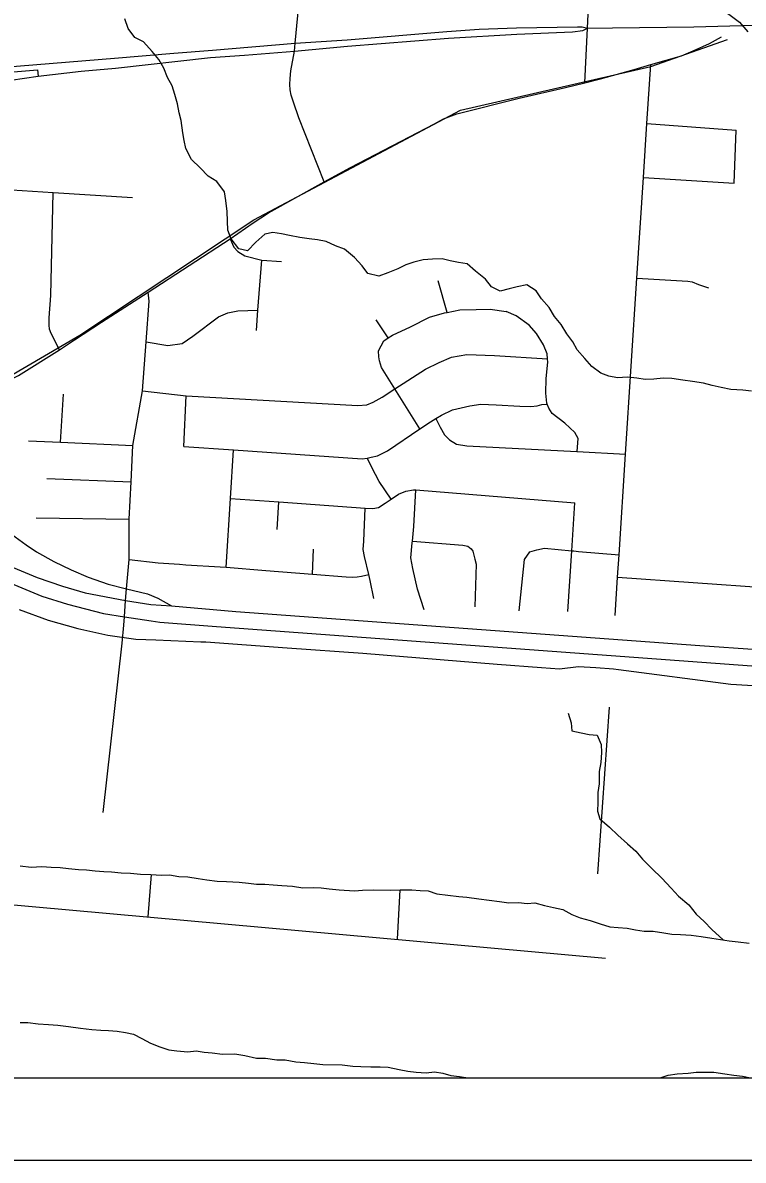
# Model space of a CAD drawing. Extents: x 208586767.6 to 208586821.4, y -134301046.9 to -134301022.9.
# Drawn here: x 208586778.916 to 208586779.791, y -134301030.941 to -134301029.559 of the extents above; entities that cross this region are included whole.
import ezdxf

# ---------------------------------------------------------------- set-up
doc = ezdxf.new("R2010")
doc.units = 0
for name, color, linetype in [('GM_X_City_Street', 7, 'Continuous'), ('GM_X_Corporation', 7, 'Continuous'), ('GM_X_County_Road', 7, 'Continuous'), ('GM_X_Interchange_Ramps', 7, 'Continuous'), ('GM_X_Interstate_Route', 7, 'Continuous'), ('GM_X_Major_River', 7, 'Continuous'), ('GM_X_Minor_River', 7, 'Continuous'), ('GM_X_Rail_Line', 7, 'Continuous'), ('GM_X_US_Route', 7, 'Continuous'), ('SH_Data', 7, 'Continuous')]:
    doc.layers.add(name, color=color, linetype=linetype)

msp = doc.modelspace()

# ---------------------------------------------------------------- linework, layer by layer
at = {"layer": 'GM_X_City_Street'}
for p, q in [((208586779.6737, -134301029.6818), (208586779.782, -134301029.6897)), ((208586779.7797, -134301029.7542), (208586779.782, -134301029.6897)), ((208586779.6695, -134301029.7474), (208586779.7797, -134301029.7542)), ((208586779.4311, -134301029.9111), (208586779.4201, -134301029.8729)), ((208586779.3596, -134301029.9422), (208586779.345, -134301029.9202)), ((208586778.9618, -134301030.0688), (208586778.9655, -134301030.0105)), ((208586779.1117, -134301030.0741), (208586779.1144, -134301030.0124)), ((208586779.5892, -134301030.0801), (208586779.6478, -134301030.0831)), ((208586778.9451, -134301030.113), (208586779.0475, -134301030.117)), ((208586779.2247, -134301030.1746), (208586779.2269, -134301030.1413)), ((208586778.9322, -134301030.1605), (208586779.0452, -134301030.1624)), ((208586779.2677, -134301030.229), (208586779.269, -134301030.1985)), ((208586779.5907, -134301030.2013), (208586779.6399, -134301030.2057)), ((208586779.6381, -134301030.2327), (208586779.9283, -134301030.2533)), ((208586779.0367, -134301030.313), (208586779.0387, -134301030.2908)), ((208586779.0134, -134301030.5186), (208586779.0367, -134301030.313)), ((208586779.6143, -134301030.593), (208586779.6284, -134301030.3906))]:
    msp.add_line(p, q, dxfattribs=at)
for points in [[(208586779.5983, -134301029.6324), (208586779.6017, -134301029.566), (208586779.6087, -134301029.4147), (208586779.611, -134301029.3992), (208586779.6155, -134301029.3835), (208586779.6233, -134301029.3684), (208586779.6409, -134301029.3365), (208586779.6518, -134301029.3126), (208586779.6585, -134301029.2927)], [(208586779.2457, -134301029.5941), (208586779.2466, -134301029.5841), (208586779.2518, -134301029.5292)], [(208586779.2817, -134301029.7525), (208586779.3138, -134301029.7352), (208586779.4159, -134301029.682), (208586779.4266, -134301029.6761), (208586779.443, -134301029.6699), (208586779.5187, -134301029.6511), (208586779.5749, -134301029.638), (208586779.5983, -134301029.6324), (208586779.6175, -134301029.6277), (208586779.6584, -134301029.6162), (208586779.6783, -134301029.6103), (208586779.7159, -134301029.5995), (208586779.73, -134301029.5934), (208586779.7497, -134301029.5845), (208586779.7643, -134301029.5764)], [(208586779.2817, -134301029.7525), (208586779.251, -134301029.6749), (208586779.2446, -134301029.6558), (208586779.242, -134301029.6474), (208586779.2405, -134301029.641), (208586779.24, -134301029.6345), (208586779.2404, -134301029.6271), (208586779.2414, -134301029.6178), (208586779.2457, -134301029.5941)], [(208586779.635, -134301030.2793), (208586779.6381, -134301030.2327), (208586779.6399, -134301030.2057), (208586779.6478, -134301030.0831), (208586779.6616, -134301029.8694), (208586779.6695, -134301029.7474), (208586779.6737, -134301029.6818), (208586779.6783, -134301029.6103)], [(208586778.7518, -134301029.7526), (208586778.9527, -134301029.7655), (208586779.0492, -134301029.7717)], [(208586778.9607, -134301029.9565), (208586778.9506, -134301029.9368), (208586778.9486, -134301029.9314), (208586778.948, -134301029.9268), (208586778.9482, -134301029.9177), (208586778.95, -134301029.8906), (208586778.9527, -134301029.7655)], [(208586779.1679, -134301029.8217), (208586779.1722, -134301029.8321), (208586779.1771, -134301029.837), (208586779.1857, -134301029.8424), (208586779.2063, -134301029.8479), (208586779.23, -134301029.8495)], [(208586779.1997, -134301029.9333), (208586779.2013, -134301029.9086), (208586779.2063, -134301029.8479)], [(208586779.6616, -134301029.8694), (208586779.7235, -134301029.8732), (208586779.7287, -134301029.874), (208586779.7363, -134301029.8772), (208586779.7487, -134301029.8812)], [(208586779.043, -134301030.2334), (208586779.045, -134301030.2112), (208586779.0452, -134301030.1624), (208586779.0475, -134301030.117), (208586779.0497, -134301030.0727), (208586779.0613, -134301030.0065), (208586779.0659, -134301029.947), (208586779.0696, -134301029.8976), (208586779.0681, -134301029.8867)], [(208586779.0659, -134301029.947), (208586779.0922, -134301029.9515), (208586779.1093, -134301029.9488), (208586779.1224, -134301029.9399), (208586779.1534, -134301029.9165), (208586779.1649, -134301029.9118), (208586779.1771, -134301029.9094), (208586779.2013, -134301029.9086)], [(208586779.3478, -134301029.9578), (208586779.3544, -134301029.9458), (208586779.3596, -134301029.9422), (208586779.3648, -134301029.9387), (208586779.3865, -134301029.9285), (208586779.4098, -134301029.9171), (208586779.4281, -134301029.9117), (208586779.4311, -134301029.9111), (208586779.4467, -134301029.9079), (208586779.4664, -134301029.9078), (208586779.4835, -134301029.9074), (208586779.5028, -134301029.91)], [(208586779.5892, -134301030.0801), (208586779.5902, -134301030.0644), (208586779.5862, -134301030.0571), (208586779.5742, -134301030.0455), (208586779.5589, -134301030.0339), (208586779.5545, -134301030.0274), (208586779.5528, -134301030.0225), (208586779.5523, -134301030.0212), (208586779.551, -134301030.0091), (208586779.5513, -134301029.9913), (208586779.5536, -134301029.9716), (208586779.5532, -134301029.9676), (208586779.5526, -134301029.9613), (208586779.5483, -134301029.9506), (208586779.5398, -134301029.9368), (208586779.5309, -134301029.9268), (208586779.5148, -134301029.9155), (208586779.5028, -134301029.91)], [(208586779.0613, -134301030.0065), (208586779.1144, -134301030.0124), (208586779.3228, -134301030.0242), (208586779.3338, -134301030.0232), (208586779.3414, -134301030.0203), (208586779.3521, -134301030.014), (208586779.3678, -134301030.004), (208586779.405, -134301029.98), (208586779.4214, -134301029.972), (208586779.4366, -134301029.9654), (208586779.4549, -134301029.9623), (208586779.4886, -134301029.9636), (208586779.5532, -134301029.9676)], [(208586779.3981, -134301030.0527), (208586779.3678, -134301030.004), (208586779.3516, -134301029.978), (208586779.3501, -134301029.9739), (208586779.349, -134301029.9699), (208586779.3482, -134301029.965), (208586779.3478, -134301029.9578)], [(208586779.1117, -134301030.0741), (208586779.1716, -134301030.0782), (208586779.3281, -134301030.0891), (208586779.334, -134301030.088), (208586779.3391, -134301030.087), (208586779.3467, -134301030.0853), (208586779.3589, -134301030.0794), (208586779.3981, -134301030.0527), (208586779.411, -134301030.0439), (208586779.4174, -134301030.04), (208586779.4244, -134301030.0358), (208586779.4378, -134301030.0295), (208586779.4587, -134301030.0246), (208586779.472, -134301030.0225), (208586779.4906, -134301030.0232), (208586779.5193, -134301030.0252), (208586779.5326, -134301030.0255), (208586779.5405, -134301030.0245), (208586779.5462, -134301030.023), (208586779.5528, -134301030.0225)], [(208586779.4174, -134301030.04), (208586779.4227, -134301030.0505), (208586779.4278, -134301030.0597), (208586779.4341, -134301030.0659), (208586779.4424, -134301030.071), (208586779.4552, -134301030.0731), (208586779.5885, -134301030.08), (208586779.5892, -134301030.0801)], [(208586778.9228, -134301030.067), (208586778.9618, -134301030.0688), (208586779.0497, -134301030.0727)], [(208586779.163, -134301030.2207), (208586779.168, -134301030.1372), (208586779.1716, -134301030.0782)], [(208586779.3631, -134301030.138), (208586779.3488, -134301030.1164), (208586779.3444, -134301030.108), (208586779.334, -134301030.088)], [(208586779.168, -134301030.1372), (208586779.2269, -134301030.1413), (208586779.3317, -134301030.1487), (208586779.341, -134301030.1493), (208586779.3479, -134301030.1479), (208586779.3559, -134301030.1427), (208586779.3631, -134301030.138), (208586779.372, -134301030.132), (208586779.3812, -134301030.1284), (208586779.3903, -134301030.1266), (208586779.393, -134301030.1268), (208586779.5862, -134301030.1425)], [(208586779.4033, -134301030.2722), (208586779.395, -134301030.2474), (208586779.3897, -134301030.2222), (208586779.3873, -134301030.2093), (208586779.3888, -134301030.1911), (208586779.389, -134301030.1891), (208586779.3906, -134301030.171), (208586779.393, -134301030.1268)], [(208586779.3421, -134301030.2586), (208586779.3376, -134301030.2369), (208586779.3362, -134301030.2293), (208586779.3309, -134301030.2076), (208586779.3292, -134301030.1992), (208586779.3301, -134301030.189), (208586779.3317, -134301030.1487)], [(208586779.5778, -134301030.2744), (208586779.5825, -134301030.2006), (208586779.5862, -134301030.1425)], [(208586779.389, -134301030.1891), (208586779.4501, -134301030.1937), (208586779.4565, -134301030.1949), (208586779.4602, -134301030.1984), (208586779.4624, -134301030.2011), (208586779.4649, -134301030.2106), (208586779.4663, -134301030.2167), (208586779.465, -134301030.2687)], [(208586779.5187, -134301030.2734), (208586779.5251, -134301030.2113), (208586779.5317, -134301030.2019), (208586779.5401, -134301030.1994), (208586779.5492, -134301030.1976), (208586779.5825, -134301030.2006), (208586779.5849, -134301030.2008), (208586779.5907, -134301030.2013)], [(208586779.045, -134301030.2112), (208586779.0804, -134301030.2154), (208586779.1062, -134301030.217), (208586779.1139, -134301030.2175)], [(208586779.1139, -134301030.2175), (208586779.1557, -134301030.2201), (208586779.163, -134301030.2207), (208586779.2109, -134301030.2245), (208586779.2677, -134301030.229), (208586779.3085, -134301030.2322), (208586779.3161, -134301030.2327), (208586779.3221, -134301030.2321), (208586779.3271, -134301030.2314), (208586779.3362, -134301030.2293)], [(208586779.0387, -134301030.2908), (208586779.0395, -134301030.2808), (208586779.0408, -134301030.2611), (208586779.0417, -134301030.2468), (208586779.043, -134301030.2334)]]:
    msp.add_lwpolyline(points, dxfattribs=at)
at = {"layer": 'GM_X_Corporation'}
for points in [[(208586778.0283, -134301026.8722), (208586778.0283, -134301030.8407), (208586780.4561, -134301030.8407), (208586780.4623, -134301030.7323), (208586780.4715, -134301030.5643), (208586780.4725, -134301030.5433), (208586780.4748, -134301030.4946), (208586780.4784, -134301030.4395), (208586780.4816, -134301030.4109), (208586780.4965, -134301030.208), (208586780.5101, -134301029.9372), (208586780.5267, -134301029.6051), (208586780.5443, -134301029.3187), (208586780.5474, -134301029.28), (208586780.5502, -134301029.2296), (208586780.5557, -134301029.1319), (208586780.5628, -134301029.0521), (208586780.5678, -134301028.9812), (208586780.5723, -134301028.915), (208586780.5786, -134301028.8139), (208586780.6058, -134301028.4074)], [(208586778.9116, -134301030.2721), (208586778.9468, -134301030.2848), (208586778.9828, -134301030.2951), (208586779.0194, -134301030.303), (208586779.0533, -134301030.3078), (208586779.0776, -134301030.3087), (208586779.1321, -134301030.3111), (208586779.1382, -134301030.3113), (208586779.237, -134301030.3184), (208586779.3288, -134301030.325), (208586779.492, -134301030.3382), (208586779.5457, -134301030.3422), (208586779.5675, -134301030.3438), (208586779.5908, -134301030.341), (208586779.6116, -134301030.3425), (208586779.6332, -134301030.344), (208586779.6393, -134301030.3446), (208586779.7755, -134301030.3625), (208586779.8907, -134301030.3695)]]:
    msp.add_lwpolyline(points, dxfattribs=at)
at = {"layer": 'GM_X_County_Road'}
msp.add_lwpolyline([(208586778.851, -134301030.0187), (208586778.9107, -134301029.9878), (208586778.9607, -134301029.9565), (208586778.9786, -134301029.9443), (208586779.0117, -134301029.9229), (208586779.0681, -134301029.8867), (208586779.1679, -134301029.8217), (208586779.1957, -134301029.8022), (208586779.2144, -134301029.7901), (208586779.2817, -134301029.7525)], dxfattribs=at)
at = {"layer": 'GM_X_Interchange_Ramps'}
msp.add_lwpolyline([(208586778.702, -134301029.6665), (208586778.7262, -134301029.6551), (208586778.7578, -134301029.6438), (208586778.791, -134301029.6344), (208586778.8105, -134301029.6305), (208586778.8298, -134301029.6269), (208586778.8546, -134301029.6228), (208586778.8831, -134301029.6208), (208586778.9094, -134301029.6186), (208586778.9338, -134301029.6164), (208586778.9348, -134301029.6241)], dxfattribs=at)
at = {"layer": 'GM_X_Interstate_Route'}
for points in [[(208586778.7601, -134301030.0451), (208586778.774, -134301030.0575), (208586778.7946, -134301030.0789), (208586778.8576, -134301030.1429), (208586778.8824, -134301030.1651), (208586778.9067, -134301030.1837), (208586778.9199, -134301030.1934), (208586778.9327, -134301030.2019), (208586778.9536, -134301030.2137), (208586778.9747, -134301030.2236), (208586778.9955, -134301030.2327), (208586779.0198, -134301030.241), (208586779.0417, -134301030.2468), (208586779.0674, -134301030.253), (208586779.08, -134301030.2581), (208586779.0965, -134301030.2675)], [(208586778.7324, -134301030.0967), (208586778.7416, -134301030.1072), (208586778.7674, -134301030.1314), (208586778.7911, -134301030.152), (208586778.8169, -134301030.1717), (208586778.8414, -134301030.1872), (208586778.8661, -134301030.2023), (208586778.8993, -134301030.2189), (208586778.9334, -134301030.2332), (208586778.964, -134301030.2437), (208586778.9916, -134301030.2515), (208586779.0408, -134301030.2611), (208586779.0715, -134301030.266), (208586779.0965, -134301030.2675)], [(208586778.7712, -134301030.1586), (208586778.7726, -134301030.1599), (208586778.7801, -134301030.1667), (208586778.8006, -134301030.1813), (208586778.8222, -134301030.1961), (208586778.8512, -134301030.2154), (208586778.8955, -134301030.2374), (208586778.9391, -134301030.2556), (208586778.9703, -134301030.2654), (208586779.0139, -134301030.2768), (208586779.0395, -134301030.2808), (208586779.0719, -134301030.2857)], [(208586779.0965, -134301030.2675), (208586779.1748, -134301030.2745), (208586779.738, -134301030.3156), (208586779.8078, -134301030.3206), (208586779.8468, -134301030.3237), (208586779.8845, -134301030.3292), (208586779.9277, -134301030.337), (208586779.9718, -134301030.3482), (208586780.0194, -134301030.3638), (208586780.0692, -134301030.3835), (208586780.0953, -134301030.3935)], [(208586779.0719, -134301030.2857), (208586779.0823, -134301030.2873), (208586779.1512, -134301030.2926), (208586779.812, -134301030.3411), (208586779.8679, -134301030.347), (208586779.9142, -134301030.3549), (208586779.9609, -134301030.3663), (208586780.0155, -134301030.3841), (208586780.0536, -134301030.3991)]]:
    msp.add_lwpolyline(points, dxfattribs=at)
at = {"layer": 'GM_X_Major_River'}
msp.add_lwpolyline([(208586779.7278, -134301029.4115), (208586779.7205, -134301029.424), (208586779.7163, -134301029.4353), (208586779.7132, -134301029.449), (208586779.712, -134301029.4608), (208586779.7104, -134301029.4737), (208586779.7119, -134301029.4835), (208586779.7141, -134301029.4965), (208586779.717, -134301029.5094), (208586779.7246, -134301029.5212), (208586779.7367, -134301029.5284), (208586779.748, -134301029.5338), (208586779.7605, -134301029.5411), (208586779.773, -134301029.5491), (208586779.7862, -134301029.5587), (208586779.7964, -134301029.5705)], dxfattribs=at)
at = {"layer": 'GM_X_Minor_River'}
for points in [[(208586779.0916, -134301029.6259), (208586779.0871, -134301029.6145), (208586779.0812, -134301029.6042), (208586779.0729, -134301029.5942), (208586779.0624, -134301029.5827), (208586779.0522, -134301029.5773), (208586779.044, -134301029.5662), (208586779.0399, -134301029.5548)], [(208586779.8007, -134301030.0066), (208586779.7901, -134301030.0057), (208586779.7757, -134301030.0048), (208586779.764, -134301030.0024), (208586779.753, -134301030.0001), (208586779.7424, -134301029.9969), (208586779.7292, -134301029.9949), (208586779.7174, -134301029.9933), (208586779.7038, -134301029.9916), (208586779.6936, -134301029.9908), (208586779.6822, -134301029.9922), (208586779.6716, -134301029.9925), (208586779.6614, -134301029.9912), (208586779.65, -134301029.9896), (208586779.6379, -134301029.9906), (208586779.6276, -134301029.9886), (208586779.6178, -134301029.9851), (208586779.6069, -134301029.9767), (208586779.5983, -134301029.9671), (208586779.5889, -134301029.9564), (208586779.5837, -134301029.9468), (208586779.5766, -134301029.9373), (208586779.5698, -134301029.9258), (208586779.5616, -134301029.9162), (208586779.5549, -134301029.9052), (208586779.5459, -134301029.8948), (208586779.5391, -134301029.8849), (208586779.5278, -134301029.8776), (208586779.5164, -134301029.8801), (208586779.5066, -134301029.8827), (208586779.4955, -134301029.8853), (208586779.485, -134301029.8802), (208586779.4779, -134301029.8707), (208586779.4658, -134301029.8611), (208586779.4553, -134301029.8522), (208586779.4451, -134301029.8506), (208586779.4349, -134301029.8486), (208586779.425, -134301029.8462), (208586779.4133, -134301029.8465), (208586779.4019, -134301029.8472), (208586779.3909, -134301029.8501), (208586779.381, -134301029.8534), (208586779.3715, -134301029.8583), (208586779.3593, -134301029.8631), (208586779.3483, -134301029.8672), (208586779.3347, -134301029.864), (208586779.3279, -134301029.8544), (208586779.3189, -134301029.8445), (208586779.3065, -134301029.8345), (208586779.2955, -134301029.8302), (208586779.2842, -134301029.8252), (208586779.2736, -134301029.8232), (208586779.2638, -134301029.822), (208586779.2524, -134301029.8203), (208586779.2399, -134301029.8176), (208586779.2301, -134301029.8156), (208586779.2195, -134301029.8143), (208586779.21, -134301029.8161), (208586779.1989, -134301029.8259), (208586779.1886, -134301029.8364), (208586779.1784, -134301029.8341), (208586779.169, -134301029.8218), (208586779.165, -134301029.8112), (208586779.1647, -134301029.8005), (208586779.164, -134301029.7887), (208586779.1626, -134301029.7754), (208586779.1608, -134301029.7648), (208586779.1515, -134301029.7522), (208586779.1409, -134301029.7456), (208586779.1315, -134301029.7357), (208586779.121, -134301029.7253), (208586779.1139, -134301029.7123), (208586779.1121, -134301029.7024), (208586779.1103, -134301029.6929), (208586779.1082, -134301029.6781), (208586779.106, -134301029.6686), (208586779.1038, -134301029.6579), (208586779.1005, -134301029.6465), (208586779.0972, -134301029.6362), (208586779.0916, -134301029.6259)], [(208586779.5781, -134301030.3979), (208586779.5818, -134301030.4097), (208586779.5824, -134301030.4192), (208586779.5938, -134301030.4216), (208586779.6036, -134301030.4236), (208586779.6135, -134301030.4244), (208586779.6183, -134301030.4358), (208586779.6186, -134301030.4457), (208586779.6177, -134301030.4579), (208586779.6157, -134301030.4685), (208586779.6156, -134301030.4837), (208586779.614, -134301030.4943), (208586779.6143, -134301030.5061), (208586779.6138, -134301030.5167), (208586779.6167, -134301030.5262), (208586779.6284, -134301030.5362), (208586779.6385, -134301030.5458), (208586779.6502, -134301030.5565), (208586779.6603, -134301030.5653), (208586779.6682, -134301030.5753), (208586779.6799, -134301030.5864), (208586779.6919, -134301030.5983), (208586779.7031, -134301030.6102), (208586779.7121, -134301030.6201), (208586779.7246, -134301030.6305), (208586779.7335, -134301030.642), (208586779.7433, -134301030.6508), (208586779.7527, -134301030.6604), (208586779.7663, -134301030.6731)], [(208586778.9128, -134301030.583), (208586778.926, -134301030.5847), (208586778.9389, -134301030.584), (208586778.9503, -134301030.5849), (208586778.9613, -134301030.5854), (208586778.9715, -134301030.5866), (208586778.9836, -134301030.5875), (208586778.9935, -134301030.588), (208586779.0037, -134301030.5892), (208586779.0143, -134301030.5901), (208586779.0238, -134301030.5905), (208586779.0355, -134301030.5918), (208586779.0469, -134301030.5923), (208586779.059, -134301030.5935), (208586779.0715, -134301030.5936), (208586779.0844, -134301030.5945), (208586779.0942, -134301030.5942), (208586779.1056, -134301030.5962), (208586779.1162, -134301030.5967), (208586779.129, -134301030.5987), (208586779.1396, -134301030.6003), (208586779.1521, -134301030.602), (208586779.1635, -134301030.6021), (208586779.1787, -134301030.603), (208586779.19, -134301030.6042), (208586779.1999, -134301030.6055), (208586779.2097, -134301030.6056), (208586779.2199, -134301030.6064), (208586779.2305, -134301030.6069), (208586779.2434, -134301030.6078), (208586779.2559, -134301030.6098), (208586779.2688, -134301030.6095), (208586779.2783, -134301030.61), (208586779.2881, -134301030.6112), (208586779.2999, -134301030.6125), (208586779.3188, -134301030.6134), (208586779.3283, -134301030.6127), (208586779.3419, -134301030.6125), (208586779.3624, -134301030.6127), (208586779.3741, -134301030.6124), (208586779.3885, -134301030.6122), (208586779.3984, -134301030.613), (208586779.4082, -134301030.6135), (208586779.4188, -134301030.617), (208586779.4321, -134301030.619), (208586779.4453, -134301030.6203), (208586779.4552, -134301030.6211), (208586779.4696, -134301030.6232), (208586779.4949, -134301030.6264), (208586779.5059, -134301030.6281), (208586779.518, -134301030.6278), (208586779.5282, -134301030.629), (208586779.5377, -134301030.628), (208586779.5494, -134301030.6315), (208586779.5604, -134301030.6339), (208586779.5718, -134301030.6363), (208586779.5827, -134301030.6421), (208586779.5925, -134301030.6463), (208586779.605, -134301030.6495), (208586779.6171, -134301030.6538), (208586779.6288, -134301030.6573), (208586779.639, -134301030.6582), (208586779.6496, -134301030.659), (208586779.6599, -134301030.661), (208586779.6704, -134301030.6626), (208586779.6814, -134301030.6627), (208586779.6943, -134301030.6644), (208586779.7041, -134301030.666), (208586779.7144, -134301030.6665), (208586779.7276, -134301030.6674), (208586779.7397, -134301030.669), (208586779.7526, -134301030.671), (208586779.7632, -134301030.6726), (208586779.7734, -134301030.6742), (208586779.7844, -134301030.6755), (208586779.798, -134301030.6771)], [(208586779.072, -134301030.5937), (208586779.0676, -134301030.6451)], [(208586778.698, -134301030.6118), (208586779.6235, -134301030.6952)], [(208586779.3739, -134301030.6124), (208586779.3705, -134301030.6724)], [(208586778.9126, -134301030.7733), (208586778.922, -134301030.7734), (208586778.9345, -134301030.775), (208586778.947, -134301030.7759), (208586778.9584, -134301030.7767), (208586778.9713, -134301030.7784), (208586778.986, -134301030.7804), (208586778.9997, -134301030.7821), (208586779.0106, -134301030.7829), (208586779.0201, -134301030.783), (208586779.0307, -134301030.7839), (208586779.0406, -134301030.7855), (208586779.0504, -134301030.7878), (208586779.0606, -134301030.7929), (208586779.0711, -134301030.7987), (208586779.0825, -134301030.803), (208586779.0931, -134301030.8065), (208586779.1029, -134301030.8077), (208586779.1162, -134301030.809), (208586779.1264, -134301030.8079), (208586779.1362, -134301030.8095), (208586779.1461, -134301030.8104), (208586779.1586, -134301030.812), (208586779.1734, -134301030.8114), (208586779.1855, -134301030.8134), (208586779.1998, -134301030.8166), (208586779.2108, -134301030.8167), (208586779.2245, -134301030.8187), (208586779.2347, -134301030.8188), (208586779.2476, -134301030.8212), (208586779.2582, -134301030.8221), (208586779.2695, -134301030.8233), (208586779.2801, -134301030.8245), (208586779.3036, -134301030.8248), (208586779.3165, -134301030.8264), (208586779.3263, -134301030.8269), (208586779.3385, -134301030.8274), (208586779.3498, -134301030.8271), (208586779.3597, -134301030.8276), (208586779.3729, -134301030.8307), (208586779.3835, -134301030.8327), (208586779.3934, -134301030.8336), (208586779.4059, -134301030.8345), (208586779.4157, -134301030.8334), (208586779.4259, -134301030.835), (208586779.4358, -134301030.8378), (208586779.446, -134301030.839), (208586779.4562, -134301030.8406), (208586779.4574, -134301030.8407)], [(208586779.6899, -134301030.8407), (208586779.6996, -134301030.8376), (208586779.7106, -134301030.8358), (208586779.7238, -134301030.8348), (208586779.7337, -134301030.8337), (208586779.7549, -134301030.8339), (208586779.7682, -134301030.8356), (208586779.7792, -134301030.8376), (208586779.7898, -134301030.8388), (208586779.7996, -134301030.8407)]]:
    msp.add_lwpolyline(points, dxfattribs=at)
at = {"layer": 'GM_X_Rail_Line'}
msp.add_lwpolyline([(208586778.06, -134301030.8407), (208586778.0868, -134301030.4513), (208586778.2816, -134301030.3171), (208586778.3459, -134301030.2789), (208586778.8347, -134301030.0265), (208586778.9854, -134301029.9387), (208586779.1963, -134301029.7989), (208586779.4474, -134301029.6656), (208586779.6784, -134301029.6125), (208586779.7716, -134301029.5796)], dxfattribs=at)
at = {"layer": 'GM_X_US_Route'}
msp.add_line((208586779.1852, -134301029.5986), (208586779.2457, -134301029.5941), dxfattribs=at)
for points in [[(208586779.2457, -134301029.5941), (208586779.3101, -134301029.5879), (208586779.4327, -134301029.578), (208586779.5158, -134301029.5734), (208586779.5832, -134301029.5704), (208586779.5961, -134301029.569), (208586779.6017, -134301029.566), (208586779.6319, -134301029.5656)], [(208586779.2466, -134301029.5841), (208586779.3097, -134301029.58), (208586779.431, -134301029.5699), (208586779.4702, -134301029.5673), (208586779.5154, -134301029.5655), (208586779.5895, -134301029.5644), (208586779.595, -134301029.5644), (208586779.6017, -134301029.566)], [(208586779.6319, -134301029.5656), (208586779.7307, -134301029.5643), (208586779.8332, -134301029.5616)], [(208586779.0993, -134301029.5965), (208586779.1465, -134301029.5927), (208586779.2466, -134301029.5841)], [(208586778.6991, -134301029.8322), (208586778.7023, -134301029.8215), (208586778.7159, -134301029.7808), (208586778.7234, -134301029.7634), (208586778.7328, -134301029.7445), (208586778.7392, -134301029.7327), (208586778.7466, -134301029.721), (208586778.757, -134301029.7074), (208586778.7693, -134301029.6935), (208586778.7826, -134301029.6813), (208586778.7951, -134301029.6715), (208586778.8105, -134301029.6603), (208586778.8252, -134301029.6524), (208586778.8399, -134301029.6456), (208586778.8581, -134301029.6384), (208586778.8763, -134301029.6335), (208586778.9013, -134301029.6291), (208586778.9348, -134301029.6241), (208586778.9868, -134301029.6182), (208586779.0285, -134301029.6147), (208586779.1438, -134301029.6017), (208586779.1852, -134301029.5986)], [(208586778.8517, -134301029.618), (208586778.8731, -134301029.6149), (208586779.0274, -134301029.6023), (208586779.0993, -134301029.5965)]]:
    msp.add_lwpolyline(points, dxfattribs=at)
at = {"layer": 'SH_Data'}
for p, q in [((208586778.0283, -134301030.8407), (208586784.8283, -134301030.8407)), ((208586777.9283, -134301030.9407), (208586784.9283, -134301030.9407))]:
    msp.add_line(p, q, dxfattribs=at)

doc.saveas('drawing.dxf')
